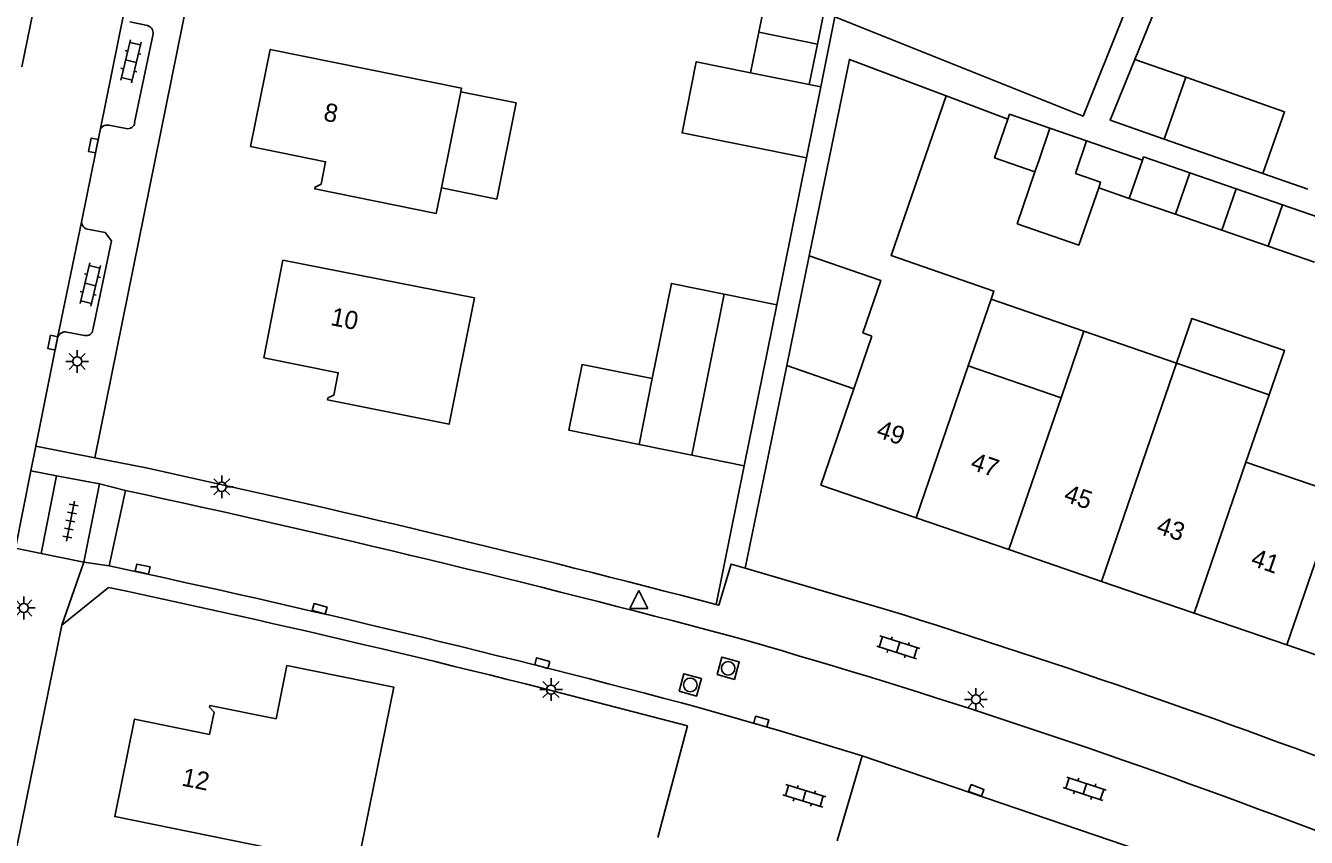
# Model space of a CAD drawing. Extents: x 128000 to 131008, y 398996 to 402500.
# Drawn here: x 128072.3 to 128142.9, y 400149.5 to 400194.2 of the extents above; entities that cross this region are included whole.
import ezdxf

# ---------------------------------------------------------------- set-up
doc = ezdxf.new("R2010")
doc.units = 0
for name, color, linetype in [('gg-afsc-erfafscheiding', 7, 'Continuous'), ('gg-afsc-muur', 7, 'Continuous'), ('gg-anno-huisnummerreeks BGT', 7, 'Continuous'), ('gg-bbg-bijgebouw', 7, 'Continuous'), ('gg-bbg-gedigitaliseerde bebouwing', 7, 'Continuous'), ('gg-bbg-gedigitaliseerde bijgebouw', 7, 'Continuous'), ('gg-bbg-hoofdgebouw', 7, 'Continuous'), ('gg-bbg-luifel en loopbrug', 7, 'Continuous'), ('gg-bbg-tussenscheiding', 7, 'Continuous'), ('gg-knt-verharding', 7, 'Continuous'), ('gg-knt-verharding nz', 7, 'Continuous'), ('gt-grn-weggrens', 7, 'Continuous'), ('gt-symb-klinker verharding', 7, 'Continuous'), ('gt-symb-kolk', 7, 'Continuous'), ('gt-symb-lichtmast', 7, 'Continuous'), ('gt-symb-rioolschacht', 7, 'Continuous'), ('gt-symb-tegel verharding', 7, 'Continuous'), ('gt-symb-waterafsluiter', 7, 'Continuous')]:
    doc.layers.add(name, color=color, linetype=linetype)

# ---------------------------------------------------------------- blocks, each defined once
blk = doc.blocks.new('gt0-KOLK')
at = {"layer": 'gt-symb-kolk'}
blk.add_lwpolyline([(0, 0), (0.375, 0), (0.375, 0.4), (-0.375, 0.4), (-0.375, 0), (0, 0)], dxfattribs=at)
blk = doc.blocks.new('gt0-KL1')
at = {"layer": 'gt-symb-klinker verharding'}
for p, q in [((-1.15, 0.3), (1.15, 0.3)), ((-1, -0.3), (-1, 0.3)), ((-0.5, 0.3), (-0.5, 0.45)), ((0, -0.3), (0, 0.3)), ((0.5, 0.3), (0.5, 0.45)), ((1, -0.3), (1, 0.3)), ((-1.15, -0.3), (1.15, -0.3)), ((-0.5, -0.45), (-0.5, -0.3)), ((0.5, -0.45), (0.5, -0.3))]:
    blk.add_line(p, q, dxfattribs=at)
blk = doc.blocks.new('gt0-LMAST')
at = {"layer": 'gt-symb-lichtmast'}
for p, q in [((-0.182, 0.173), (-0.447, 0.438)), ((-0.005, 0.246), (-0.005, 0.621)), ((0.172, 0.173), (0.437, 0.438)), ((-0.255, -0.004), (-0.63, -0.004)), ((-0.182, -0.181), (-0.447, -0.446)), ((-0.005, -0.254), (-0.005, -0.629)), ((0.437, -0.446), (0.172, -0.181)), ((0.245, -0.004), (0.62, -0.004))]:
    blk.add_line(p, q, dxfattribs=at)
blk.add_circle((-0.005, -0.004), 0.25, dxfattribs=at)
blk = doc.blocks.new('gt0-RS')
at = {"layer": 'gt-symb-rioolschacht'}
blk.add_lwpolyline([(-0.5, -0.5), (0.5, -0.5), (0.5, 0.5), (-0.5, 0.5)], close=True, dxfattribs=at)
blk.add_circle((0, 0), 0.375, dxfattribs=at)
blk = doc.blocks.new('gt0-WAFSL')
at = {"layer": 'gt-symb-waterafsluiter'}
for p, q in [((-0.5, -0.333), (0, 0.667)), ((0, 0.667), (0.5, -0.333)), ((0.5, -0.333), (-0.5, -0.333))]:
    blk.add_line(p, q, dxfattribs=at)
blk = doc.blocks.new('gt0-TEG1')
at = {"layer": 'gt-symb-tegel verharding'}
for p, q in [((-1.125, 0), (1.125, 0)), ((-0.9, -0.25), (-0.9, 0.25)), ((-0.45, -0.25), (-0.45, 0.25)), ((0, -0.25), (0, 0.25)), ((0.45, -0.25), (0.45, 0.25)), ((0.9, -0.25), (0.9, 0.25))]:
    blk.add_line(p, q, dxfattribs=at)

msp = doc.modelspace()

# ---------------------------------------------------------------- linework, layer by layer
at = {"layer": 'gg-afsc-erfafscheiding'}
for p, q in [((128136.498, 400200.017), (128133.427, 400192.38)), ((128123.025, 400190.375), (128126.432, 400189.089)), ((128113.7, 400178.863), (128115.329, 400186.953)), ((128140.495, 400186.092), (128142.969, 400185.229)), ((128111.906, 400169.986), (128110.36, 400162.335)), ((128113.108, 400169.963), (128111.956, 400164.339))]:
    msp.add_line(p, q, dxfattribs=at)
msp.add_lwpolyline([(128135.112, 400200.561), (128130.584, 400189.256), (128116.896, 400194.739), (128116.118, 400190.872)], dxfattribs=at)
at = {"layer": 'gg-afsc-muur'}
msp.add_line((128114.243, 400175.504), (128113.108, 400169.963), dxfattribs=at)
at = {"layer": 'gg-bbg-bijgebouw'}
for p, q in [((128109.007, 400170.574), (128106.107, 400171.161)), ((128111.906, 400169.986), (128109.007, 400170.574))]:
    msp.add_line(p, q, dxfattribs=at)
at = {"layer": 'gg-bbg-gedigitaliseerde bebouwing'}
for p, q in [((128124.252, 400175.491), (128125.513, 400179.165)), ((128129.363, 400173.735), (128130.624, 400177.406)), ((128135.728, 400175.649), (128130.624, 400177.406)), ((128140.832, 400173.897), (128135.728, 400175.649)), ((128129.363, 400173.735), (128124.252, 400175.491)), ((128139.556, 400170.182), (128140.832, 400173.897)), ((128144.662, 400168.43), (128139.556, 400170.182))]:
    msp.add_line(p, q, dxfattribs=at)
for points in [[(128115.482, 400181.551), (128117.701, 400192.384), (128123.025, 400190.375)], [(128123.025, 400190.375), (128119.993, 400181.568), (128125.667, 400179.615), (128125.513, 400179.165)]]:
    msp.add_lwpolyline(points, dxfattribs=at)
at = {"layer": 'gg-bbg-gedigitaliseerde bijgebouw'}
for p, q in [((128112.252, 400191.65), (128112.703, 400193.879)), ((128112.703, 400193.879), (128115.931, 400193.226)), ((128115.931, 400193.226), (128115.481, 400191)), ((128133.427, 400192.38), (128136.239, 400191.399)), ((128136.239, 400191.399), (128135.05, 400187.991)), ((128116.118, 400190.872), (128115.329, 400186.953)), ((128115.481, 400191), (128116.118, 400190.872)), ((128128.75, 400188.593), (128130.773, 400187.896)), ((128130.156, 400186.1), (128130.773, 400187.896)), ((128127.926, 400186.195), (128126.94, 400183.325)), ((128135.683, 400183.846), (128136.468, 400186.13)), ((128139.02, 400185.251), (128136.468, 400186.13)), ((128139.02, 400185.251), (128141.573, 400184.373)), ((128140.788, 400182.088), (128141.573, 400184.373)), ((128138.236, 400182.966), (128135.683, 400183.846)), ((128140.788, 400182.088), (128138.236, 400182.966)), ((128110.794, 400179.451), (128113.7, 400178.863)), ((128113.7, 400178.863), (128111.906, 400169.986)), ((128106.107, 400171.161), (128106.834, 400174.786))]:
    msp.add_line(p, q, dxfattribs=at)
for points in [[(128115.329, 400186.953), (128108.478, 400188.335), (128109.26, 400192.252), (128112.252, 400191.65)], [(128133.427, 400192.38), (128132.079, 400189.027), (128135.05, 400187.991)], [(128127.926, 400186.195), (128125.699, 400186.961), (128126.432, 400189.089)], [(128128.75, 400188.593), (128126.525, 400189.359), (128126.432, 400189.089)], [(128131.44, 400185.306), (128131.548, 400185.62), (128130.156, 400186.1)], [(128126.94, 400183.325), (128130.354, 400182.152), (128131.44, 400185.306)], [(128106.834, 400174.786), (128107.887, 400180.039), (128110.794, 400179.451)]]:
    msp.add_lwpolyline(points, dxfattribs=at)
at = {"layer": 'gg-bbg-hoofdgebouw'}
for p, q in [((128095.211, 400185.305), (128096.28, 400190.605)), ((128117.941, 400174.233), (128118.933, 400177.124)), ((128116.117, 400168.921), (128117.941, 400174.233)), ((128116.117, 400168.921), (128121.379, 400167.115)), ((128121.379, 400167.115), (128126.486, 400165.363)), ((128126.486, 400165.363), (128131.592, 400163.61)), ((128131.592, 400163.61), (128136.699, 400161.858)), ((128136.699, 400161.858), (128141.805, 400160.106))]:
    msp.add_line(p, q, dxfattribs=at)
for points in [[(128096.28, 400190.605), (128096.318, 400190.796), (128085.769, 400192.938), (128084.681, 400187.58)], [(128084.681, 400187.58), (128088.823, 400186.739), (128088.577, 400185.505), (128088.247, 400185.345), (128088.222, 400185.249), (128094.927, 400183.898), (128095.211, 400185.305)], [(128085.415, 400175.939), (128089.526, 400175.11), (128089.281, 400173.883), (128088.951, 400173.723), (128088.926, 400173.627), (128095.631, 400172.276), (128097.035, 400179.239), (128086.473, 400181.316), (128085.415, 400175.939)], [(128115.482, 400181.551), (128119.429, 400180.203), (128118.434, 400177.318), (128118.933, 400177.124)], [(128141.805, 400160.106), (128147.093, 400158.291), (128148.044, 400161.067), (128151.127, 400160.014), (128153.266, 400166.229)], [(128087.763, 400148.498), (128090.583, 400147.925), (128092.583, 400157.774), (128086.693, 400158.97), (128086.106, 400156.043)], [(128087.763, 400148.498), (128077.206, 400150.642), (128078.298, 400156.018), (128082.421, 400155.177), (128082.68, 400156.4), (128082.43, 400156.677), (128082.449, 400156.776), (128086.106, 400156.043)]]:
    msp.add_lwpolyline(points, dxfattribs=at)
at = {"layer": 'gg-bbg-luifel en loopbrug'}
for p, q in [((128130.773, 400187.896), (128133.856, 400186.835)), ((128135.05, 400187.991), (128140.495, 400186.092)), ((128133.856, 400186.835), (128133.129, 400184.725)), ((128133.129, 400184.725), (128131.44, 400185.306)), ((128135.683, 400183.846), (128133.129, 400184.725)), ((128141.573, 400184.373), (128144.125, 400183.494)), ((128143.339, 400181.21), (128140.788, 400182.088)), ((128115.482, 400181.551), (128114.243, 400175.504)), ((128130.624, 400177.406), (128125.513, 400179.165)), ((128114.243, 400175.504), (128117.941, 400174.233))]:
    msp.add_line(p, q, dxfattribs=at)
for points in [[(128112.703, 400193.879), (128113.693, 400198.778), (128116.921, 400198.126), (128115.931, 400193.226)], [(128136.239, 400191.399), (128141.684, 400189.5), (128140.495, 400186.092)], [(128096.28, 400190.605), (128099.327, 400189.989), (128098.256, 400184.689), (128095.211, 400185.305)], [(128136.468, 400186.13), (128133.915, 400187.009), (128133.856, 400186.835)], [(128135.728, 400175.649), (128136.572, 400178.102), (128141.675, 400176.346), (128140.832, 400173.897)], [(128106.107, 400171.161), (128102.233, 400171.944), (128102.965, 400175.568), (128106.834, 400174.786)]]:
    msp.add_lwpolyline(points, dxfattribs=at)
at = {"layer": 'gg-bbg-tussenscheiding'}
for p, q in [((128112.252, 400191.65), (128115.481, 400191)), ((128128.75, 400188.593), (128128.133, 400186.796)), ((128128.133, 400186.796), (128127.926, 400186.195)), ((128139.02, 400185.251), (128138.236, 400182.966)), ((128110.794, 400179.451), (128109.007, 400170.574)), ((128131.592, 400163.61), (128135.728, 400175.649)), ((128121.379, 400167.115), (128124.252, 400175.491)), ((128126.486, 400165.363), (128129.363, 400173.735)), ((128136.699, 400161.858), (128139.556, 400170.182)), ((128141.805, 400160.106), (128144.662, 400168.43))]:
    msp.add_line(p, q, dxfattribs=at)
at = {"layer": 'gg-knt-verharding'}
for p, q in [((128089.077, 400234.403), (128076.1, 400170.425)), ((128072.894, 400195.952), (128072.078, 400191.981)), ((128078.998, 400194.248), (128078.025, 400194.465)), ((128078.299, 400188.903), (128079.312, 400193.795)), ((128075.384, 400183.512), (128076.397, 400188.482)), ((128076.868, 400188.755), (128077.83, 400188.575)), ((128074.567, 400177.353), (128075.541, 400177.174)), ((128072.852, 400171.072), (128074.046, 400177.035)), ((128072.583, 400169.709), (128072.852, 400171.072)), ((128071.739, 400165.435), (128072.583, 400169.709)), ((128073.154, 400165.153), (128073.986, 400169.43)), ((128073.986, 400169.43), (128076.352, 400168.991)), ((128076.352, 400168.991), (128075.498, 400164.679)), ((128077.798, 400168.625), (128076.888, 400164.466)), ((128075.498, 400164.679), (128073.154, 400165.153)), ((128119.842, 400162.023), (128111.956, 400164.339)), ((128076.862, 400163.28), (128074.28, 400161.189)), ((128063.807, 400109.468), (128074.28, 400161.189)), ((128107.136, 400149.493), (128108.778, 400155.64)), ((128117.023, 400149.304), (128118.406, 400154.002)), ((128148.032, 400148.144), (128141.121, 400150.734))]:
    msp.add_line(p, q, dxfattribs=at)
for points in [[(128076.002, 400177.482), (128077.024, 400182.384), (128076.672, 400182.84), (128075.702, 400183.027)], [(128111.956, 400164.339), (128111.176, 400164.568), (128110.496, 400162.299), (128110.36, 400162.335)], [(128118.406, 400154.002), (128113.944, 400155.359), (128109.46, 400156.639)]]:
    msp.add_lwpolyline(points, dxfattribs=at)
for centre, radius, start, end in [((128078.924, 400193.861), 0.394, 350.27748, 79.17857), ((128076.771, 400188.379), 0.388, 75.61125, 164.58344), ((128077.92, 400188.946), 0.382, 256.43946, 353.49537), ((128075.79, 400183.431), 0.414, 168.72705, 257.77627), ((128074.466, 400176.932), 0.433, 76.53816, 166.25868), ((128075.631, 400177.538), 0.375, 256.13132, 351.36346), ((127924.218, 399454.478), 731.922, 75.26674, 77.796821), ((127923.395, 399453.43), 731.672, 75.134907, 77.817413), ((127936.618, 399509.046), 670.262, 75.05615, 77.920052), ((127944.834, 399541.25), 635.888, 75.059288, 78.016609), ((127987.16, 399734.459), 447.678, 68.87953, 72.75982), ((128006.376, 399791.9), 383.299, 69.41839, 74.14397)]:
    msp.add_arc(centre, radius, start, end, dxfattribs=at)
at = {"layer": 'gg-knt-verharding nz'}
for p, q in [((128077.695, 400194.94), (128076.397, 400188.482)), ((128075.384, 400183.512), (128074.046, 400177.035)), ((128118.406, 400154.002), (128139.566, 400146.794))]:
    msp.add_line(p, q, dxfattribs=at)
at = {"layer": 'gt-grn-weggrens'}
for p, q in [((128072.852, 400171.072), (128076.1, 400170.425)), ((128076.1, 400170.425), (128078.931, 400169.862)), ((128072.583, 400169.709), (128073.986, 400169.43)), ((128076.352, 400168.991), (128077.798, 400168.625)), ((128071.739, 400165.435), (128073.154, 400165.153)), ((128074.28, 400161.189), (128075.498, 400164.679)), ((128076.888, 400164.466), (128075.498, 400164.679))]:
    msp.add_line(p, q, dxfattribs=at)

# ---------------------------------------------------------------- block references
at = {"layer": 'gt-symb-klinker verharding'}
for p, rotation in [((128078.094, 400192.284), 76.64465903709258), ((128075.856, 400179.977), 76.64465903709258), ((128120.389, 400159.973), -17.63771555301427), ((128115.214, 400151.788), 163.08678228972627), ((128130.675, 400152.175), 161.5831655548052)]:
    msp.add_blockref('gt0-KL1', p, dxfattribs=dict(at, rotation=rotation))
at = {"layer": 'gt-symb-kolk'}
for p, rotation in [((128076.22, 400187.602), 78.44633798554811), ((128073.986, 400176.732), 78.63625977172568), ((128078.701, 400164.098), -12.35288250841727), ((128088.441, 400161.906), -15.429940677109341), ((128100.711, 400158.913), -15.42994067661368), ((128112.784, 400155.69), -15.55521244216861), ((128124.624, 400151.9), -20.29819186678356)]:
    msp.add_blockref('gt0-KOLK', p, dxfattribs=dict(at, rotation=rotation))
at = {"layer": 'gt-symb-lichtmast'}
for p in [(128075.136, 400175.74), (128083.105, 400168.827), (128072.194, 400162.148), (128101.255, 400157.649), (128124.675, 400157.111)]:
    msp.add_blockref('gt0-LMAST', p, dxfattribs=at)
at = {"layer": 'gt-symb-rioolschacht', "rotation": -15.429940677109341}
for p in [(128111.015, 400158.819), (128108.928, 400157.906)]:
    msp.add_blockref('gt0-RS', p, dxfattribs=at)
at = {"layer": 'gt-symb-tegel verharding', "rotation": -101.29870020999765}
msp.add_blockref('gt0-TEG1', (128074.758, 400166.936), dxfattribs=at)
at = {"layer": 'gt-symb-waterafsluiter'}
msp.add_blockref('gt0-WAFSL', (128106.089, 400162.444), dxfattribs=at)

# ---------------------------------------------------------------- texts
at = {"layer": 'gg-anno-huisnummerreeks BGT'}
for s, rotation, p in [('8', 348.5, (128088.661, 400189.029)), ('10', 348.9, (128089.055, 400177.746)), ('49', 341, (128119.132, 400171.587)), ('47', 341.1, (128124.314, 400169.808)), ('45', 341, (128129.458, 400168.044)), ('43', 341.1, (128134.564, 400166.291)), ('41', 341, (128139.772, 400164.505)), ('12', 348.5, (128080.845, 400152.363))]:
    msp.add_text(s, height=1, rotation=rotation, dxfattribs=at).set_placement(p)

doc.saveas('drawing.dxf')
